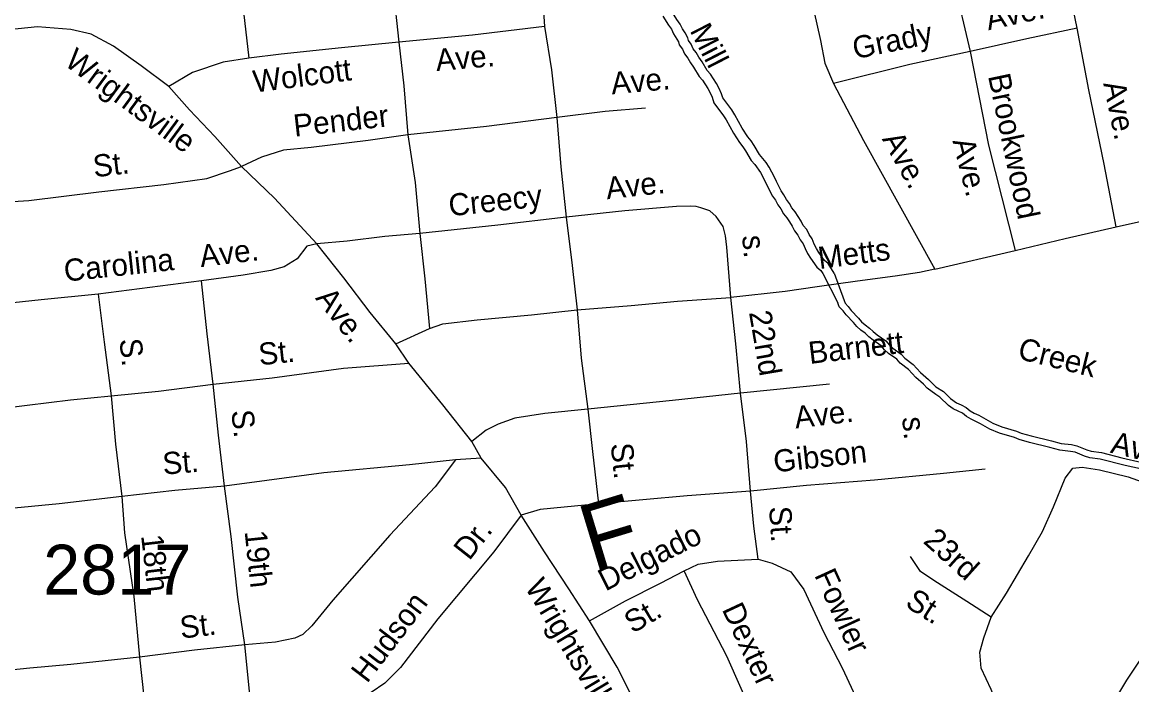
# Model space of a CAD drawing. Extents: x 1945482 to 2853149, y 66427 to 1015778.
# Drawn here: x 2324434 to 2327723, y 176705 to 178670 of the extents above; entities that cross this region are included whole.
import ezdxf

# ---------------------------------------------------------------- set-up
doc = ezdxf.new("R2010")
doc.units = 0
for name, color, linetype in [('Old_Level_10', 7, 'Continuous'), ('Old_Level_21', 7, 'Continuous'), ('Old_Level_22', 7, 'Continuous'), ('Old_Level_35', 7, 'Continuous'), ('Old_Level_60', 7, 'Continuous'), ('Old_Level_8', 7, 'Continuous')]:
    doc.layers.add(name, color=color, linetype=linetype)

msp = doc.modelspace()

# ---------------------------------------------------------------- linework, layer by layer
at = {"layer": 'Old_Level_35'}
for p, q in [((2327139.1, 177937.6), (2327377.1, 177992.9)), ((2324965.8, 177903.4), (2324659.2, 177863.3)), ((2325541.3, 177716.1), (2325641.6, 177762.1)), ((2325579.7, 177659.5), (2325541.3, 177716.1)), ((2326826.7, 177597), (2326563.5, 177570.5)), ((2325795, 177377.9), (2325767.1, 177427.1)), ((2325795, 177377.9), (2325719, 177373)), ((2324456.7, 176754.5), (2324389.3, 176748.3))]:
    msp.add_line(p, q, dxfattribs=at)
for points in [[(2327561, 178652.3), (2327518.7, 178858.7), (2327474.9, 179063.1)], [(2327149.2, 178998.4), (2327195.6, 178789.8), (2327243.8, 178583.7)], [(2325950.8, 178946.6), (2325973.1, 178789.7), (2325982.2, 178657.8)], [(2325522.5, 178903.8), (2325533.8, 178768.3), (2325550.2, 178610.8)], [(2326734.6, 178911.7), (2326800.4, 178616.3), (2326812.9, 178548.9), (2326839.3, 178487.9)], [(2325076.3, 178852), (2325087.5, 178726.4), (2325105.7, 178563.3)], [(2324869.1, 178479.8), (2324786.7, 178540.5), (2324704.3, 178599.3), (2324638.9, 178634.8), (2324578.3, 178648.5), (2324479.8, 178656.4), (2324354.3, 178643.5)], [(2325982.2, 178657.8), (2325769.3, 178631.6), (2325550.2, 178610.8)], [(2325982.2, 178657.8), (2326003.4, 178528.6), (2326019.2, 178387.2)], [(2327561, 178652.3), (2327412.3, 178620.5), (2327243.8, 178583.7)], [(2327676.6, 178062.9), (2327641, 178249.5), (2327596.2, 178469.6), (2327561, 178652.3)], [(2325550.2, 178610.8), (2325380.5, 178594.2), (2325201.4, 178575), (2325105.7, 178563.3)], [(2325550.2, 178610.8), (2325565.2, 178481.4), (2325576.9, 178335.8)], [(2325105.7, 178563.3), (2325030.1, 178552.1), (2324939.4, 178520.6), (2324869.1, 178479.8)], [(2327243.8, 178583.7), (2327065.1, 178544.7), (2326839.3, 178487.9)], [(2327243.8, 178583.7), (2327298.8, 178305.9), (2327377.1, 177992.9)], [(2325084.3, 178242.2), (2325005, 178331.2), (2324929.7, 178410.3), (2324869.1, 178479.8)], [(2326839.3, 178487.9), (2326928, 178319.1), (2327139.1, 177937.6)], [(2326281.9, 178415.6), (2326162.6, 178405), (2326019.2, 178387.2)], [(2326019.2, 178387.2), (2325810.2, 178361.2), (2325576.9, 178335.8)], [(2326019.2, 178387.2), (2326030.9, 178241.6), (2326046.6, 178092.2)], [(2325576.9, 178335.8), (2325459.7, 178319.1), (2325290.2, 178298.2), (2325208.7, 178291.1), (2325143.3, 178270.4), (2325084.3, 178242.2)], [(2325576.9, 178335.8), (2325598.5, 178194.6), (2325612.4, 178043.2)], [(2324310.3, 178132.8), (2324454.3, 178141.4), (2324661.3, 178167.3), (2324854.4, 178189.1), (2324981.7, 178206.3), (2325049.1, 178229), (2325084.3, 178242.2)], [(2325307.7, 178013.1), (2325182.3, 178147.9), (2325084.3, 178242.2)], [(2327676.6, 178062.9), (2327858.8, 178103.9), (2328019.4, 178142.4), (2328160.3, 178172)], [(2326534.3, 177853.6), (2326522.4, 178003.1), (2326519.1, 178037.1), (2326512.1, 178064.7), (2326490.9, 178093.7), (2326472.2, 178111), (2326445.9, 178120.2), (2326431.7, 178123.5), (2326413.6, 178124.8), (2326373.6, 178123.2), (2326220.1, 178111.2), (2326046.6, 178092.2)], [(2326046.6, 178092.2), (2325843.8, 178068.1), (2325612.4, 178043.2)], [(2326046.6, 178092.2), (2326064.4, 177948.8), (2326079.5, 177817.5)], [(2325612.4, 178043.2), (2325508.7, 178034.8), (2325397.3, 178020.6), (2325307.7, 178013.1)], [(2325612.4, 178043.2), (2325627.9, 177909.6), (2325641.6, 177762.1)], [(2327377.1, 177992.9), (2327525.7, 178028.7), (2327676.6, 178062.9)], [(2325307.7, 178013.1), (2325277.8, 178005.7), (2325249.4, 177968.8), (2325210.3, 177945.2), (2325170.7, 177933.5), (2325089.2, 177920.4), (2324965.8, 177903.4)], [(2325541.3, 177716.1), (2325465.8, 177809.3), (2325387.5, 177912.2), (2325307.7, 178013.1)], [(2327139.1, 177937.6), (2327093.5, 177927.6), (2327022.1, 177916.8), (2326910.4, 177902.2), (2326790.9, 177885.3)], [(2324999.9, 177596.6), (2324982.2, 177746.2), (2324965.8, 177903.4)], [(2326790.9, 177885.3), (2326695.7, 177871.8), (2326534.3, 177853.6)], [(2324659.2, 177863.3), (2324489.9, 177846.5), (2324276.8, 177824.2)], [(2324659.2, 177863.3), (2324677, 177721.9), (2324697.4, 177562.6)], [(2326079.5, 177817.5), (2326239.2, 177829.7), (2326376.8, 177843.4), (2326534.3, 177853.6)], [(2326563.5, 177570.5), (2326549.9, 177716), (2326534.3, 177853.6)], [(2325641.6, 177762.1), (2325681.1, 177775.8), (2325782.7, 177787.7), (2325944.2, 177802), (2326079.5, 177817.5)], [(2326079.5, 177817.5), (2326091.4, 177673.9), (2326111.2, 177522.7)], [(2324999.9, 177596.6), (2325175.4, 177615.6), (2325386.3, 177644), (2325579.7, 177659.5)], [(2325767.1, 177427.1), (2325680.7, 177535.5), (2325579.7, 177659.5)], [(2324697.4, 177562.6), (2324838.6, 177576.4), (2324999.9, 177596.6)], [(2325033.9, 177294), (2325016.1, 177445.2), (2324999.9, 177596.6)], [(2324378.1, 177525.8), (2324448.4, 177534.7), (2324577.8, 177550), (2324697.4, 177562.6)], [(2324697.4, 177562.6), (2324710.9, 177419), (2324729.2, 177263.9)], [(2326563.5, 177570.5), (2326362.2, 177548.4), (2326111.2, 177522.7)], [(2326593.1, 177279.6), (2326581.3, 177427.1), (2326563.5, 177570.5)], [(2326111.2, 177522.7), (2325983.7, 177509.5), (2325894.3, 177496.1), (2325845.1, 177478.1), (2325809.7, 177460.6), (2325767.1, 177427.1)], [(2326111.2, 177522.7), (2326124.4, 177397.2), (2326142.3, 177241.7)], [(2325913.6, 177208.7), (2325866.3, 177290.8), (2325795, 177377.9)], [(2325719, 177373), (2325581.8, 177357.7), (2325328.4, 177333.5), (2325159.3, 177310.8), (2325033.9, 177294)], [(2325719, 177373), (2325658.2, 177292.8), (2325523.7, 177149.3), (2325355.4, 176956.5), (2325292.5, 176879.9), (2325265.6, 176854.9), (2325241.8, 176844.1), (2325184.5, 176831.6), (2325094.5, 176824.1)], [(2327288.9, 177345.2), (2327165.3, 177332.4), (2326960, 177312.2), (2326758.5, 177296.3), (2326593.1, 177279.6)], [(2327306.3, 176905.8), (2327351.4, 176977.5), (2327416.9, 177088), (2327458, 177159.9), (2327491.2, 177233.1), (2327525.9, 177318.5), (2327548.7, 177347.6), (2327576.5, 177350.7), (2327627, 177342.5), (2327711.9, 177321.9), (2327841.7, 177275.2), (2327848.8, 177273)], [(2325033.9, 177294), (2324886.4, 177281.9), (2324729.2, 177263.9)], [(2325094.5, 176824.1), (2325072.9, 176965.4), (2325053.9, 177144.8), (2325033.9, 177294)], [(2326593.1, 177279.6), (2326405.6, 177266.2), (2326142.3, 177241.7)], [(2326615.2, 177078.3), (2326603.1, 177175.9), (2326593.1, 177279.6)], [(2324729.2, 177263.9), (2324544, 177242.4), (2324409.9, 177229.3)], [(2324729.2, 177263.9), (2324737.4, 177156.2), (2324764.9, 176967.3), (2324781.9, 176787.8)], [(2327848.8, 177273), (2327963.3, 177238), (2327987.7, 177226.8), (2327996.4, 177205.2), (2327991.6, 177177.1), (2327956, 177115.6), (2327888.8, 176996.8), (2327805.7, 176865.5), (2327707.5, 176719.5), (2327666.3, 176649.9)], [(2326142.3, 177241.7), (2325969, 177225), (2325913.6, 177208.7)], [(2325913.6, 177208.7), (2325831.9, 177099.5), (2325665.8, 176900.9), (2325555.4, 176756.4), (2325509.3, 176710.6), (2325468.3, 176683), (2325413.4, 176652.6), (2325354.2, 176632.2), (2325323, 176615.2), (2325261.3, 176558.6), (2325195.9, 176484.2), (2325140.6, 176421.9)], [(2326116, 176894.8), (2326054.5, 176990.1), (2325981.9, 177099.5), (2325913.6, 177208.7)], [(2327306.3, 176905.8), (2327234.2, 176952.8), (2327135.9, 177014.9), (2327096.8, 177041.6), (2327066.8, 177086.3)], [(2326396.3, 177043.7), (2326437.5, 177063.4), (2326495.3, 177071.6), (2326615.2, 177078.3)], [(2326615.2, 177078.3), (2326657.6, 177066.2), (2326712.5, 177040.1), (2326750.7, 176987.8), (2326809.9, 176860.2), (2326865.9, 176754.1), (2326923, 176630.3)], [(2326116, 176894.8), (2326222, 176954.7), (2326325.9, 177007.1), (2326396.3, 177043.7)], [(2326651.6, 176505.7), (2326603.6, 176607.9), (2326522.5, 176790.7), (2326435.8, 176957.3), (2326396.3, 177043.7)], [(2326330.1, 176495), (2326271.3, 176612.7), (2326197.6, 176757.8), (2326116, 176894.8)], [(2327383.5, 176504.5), (2327357.4, 176567.8), (2327306.5, 176691.8), (2327276.2, 176754.6), (2327272.3, 176802.4), (2327284.4, 176844.8), (2327306.3, 176905.8)], [(2325094.5, 176824.1), (2324945.2, 176808.4), (2324781.9, 176787.8)], [(2325140.6, 176421.9), (2325121.9, 176539), (2325108.2, 176686.8), (2325094.5, 176824.1)], [(2324781.9, 176787.8), (2324578.6, 176765.6), (2324456.7, 176754.5)], [(2324781.9, 176787.8), (2324794.7, 176670.1), (2324816.8, 176511.2), (2324835.9, 176335.7)]]:
    msp.add_lwpolyline(points, dxfattribs=at)
at = {"layer": 'Old_Level_60'}
for points in [[(2326409.5, 178616.3), (2326407.5, 178623.3), (2326399, 178638.6), (2326391, 178650.5), (2326384.5, 178664.8), (2326375, 178677.9), (2326359, 178703.4), (2326352, 178717), (2326325.7, 178754.8), (2326313, 178783.5), (2326294, 178811.5), (2326282.5, 178822.6), (2326266.2, 178846.7), (2326218.5, 178926.7), (2326213.2, 178940.4), (2326206, 178955.6), (2326190.5, 178983), (2326085.4, 179183.8)], [(2326333, 178688.2), (2326350, 178661.3), (2326358.5, 178649.6), (2326364.5, 178636.1), (2326379.5, 178611.9), (2326381.7, 178603.5), (2326391, 178590.1), (2326397.2, 178575.9), (2326407, 178563.2), (2326415, 178549.8), (2326424, 178537.1), (2326440.5, 178509.5), (2326450.5, 178497.9), (2326466.5, 178473.4), (2326473.2, 178460.6), (2326479, 178447.4), (2326484.5, 178431.3), (2326513, 178392.9), (2326520.5, 178381), (2326543, 178340.8), (2326560.7, 178313.1), (2326570.5, 178300.9), (2326578.5, 178289), (2326595.2, 178260.1), (2326606, 178248.1), (2326623, 178224.4), (2326658.5, 178154), (2326666.7, 178142.3), (2326674, 178129.1), (2326683, 178116.3), (2326690.7, 178102.3), (2326701, 178090), (2326709, 178078), (2326716.5, 178065.6), (2326723.7, 178051.1), (2326733.7, 178038.9), (2326740.5, 178024.8), (2326749.2, 178012.8), (2326754.5, 177999.4), (2326761.7, 177984.7), (2326770.5, 177970), (2326789.5, 177943.4), (2326801.5, 177933.6), (2326807.7, 177925.2), (2326851.5, 177838.2)], [(2326841, 177926.3), (2326823.5, 177954.4), (2326812, 177963.8), (2326795.5, 177986.8), (2326788.2, 177998.9), (2326782, 178011.6), (2326775.5, 178027.4), (2326766.5, 178040.2), (2326759.5, 178055.1), (2326749.2, 178067.5), (2326742.7, 178080.2), (2326734, 178094.2), (2326725, 178107.8), (2326715.5, 178119.3), (2326708.2, 178132.3), (2326699.5, 178144.9), (2326692.2, 178158.1), (2326683.7, 178170.3), (2326669.7, 178197.5), (2326663.7, 178211.1), (2326648.5, 178240), (2326639.2, 178253.8), (2326619.7, 178277.9), (2326604, 178304.8), (2326594.7, 178318.7), (2326585.2, 178330.7), (2326568.7, 178356), (2326546.5, 178395.8), (2326537.5, 178410.3), (2326511.2, 178445.5), (2326507, 178458.2), (2326500.2, 178473.6), (2326492.5, 178488.6), (2326474.5, 178515.9), (2326464.7, 178527.3), (2326449.5, 178553.1), (2326440.2, 178566.2), (2326432, 178580), (2326423.2, 178591.3), (2326417.5, 178604.9), (2326409.5, 178616.3)], [(2326841, 177926.3), (2326870.2, 177845.2), (2326873.2, 177837.2), (2326882.5, 177827.3), (2326891.7, 177815.3), (2326913.2, 177793), (2326922.2, 177781.6), (2326932.5, 177772.5), (2326945.2, 177763.4), (2326956.7, 177752.6), (2326968, 177743.6), (2326994.5, 177725.3), (2327004.5, 177712.7), (2327014.5, 177703.5), (2327040, 177685.4), (2327050, 177674.2), (2327075.5, 177655.4), (2327097, 177631.5), (2327120.5, 177610.8), (2327142.5, 177589.3), (2327164.7, 177575.5), (2327185.5, 177554.5), (2327204, 177541.1), (2327217.5, 177535.2), (2327232, 177527.3), (2327244, 177517.9), (2327256.2, 177510.8), (2327270.2, 177504.7), (2327311, 177481.6), (2327338, 177470.4), (2327381.7, 177457.1), (2327395.7, 177451.8), (2327425.2, 177443.7), (2327485.2, 177428.9), (2327514, 177420.9), (2327544.2, 177417.5), (2327560.5, 177414.2), (2327589.5, 177402.6), (2327603, 177398.4), (2327633.5, 177394), (2327693.2, 177378.9), (2327754, 177365)], [(2327749.2, 177345.6), (2327703.7, 177355.7), (2327629.5, 177374.4), (2327598.7, 177378.8), (2327582.5, 177383.8), (2327555, 177395), (2327541.2, 177397.7), (2327510.2, 177401.3), (2327480.5, 177409.5), (2327420, 177424.3), (2327389.7, 177432.8), (2327375.2, 177438.3), (2327331, 177451.6), (2327302.5, 177463.4), (2327274.7, 177479.7), (2327247.2, 177493), (2327233, 177501.3), (2327221, 177510.5), (2327208.7, 177517.2), (2327194, 177523.6), (2327179.7, 177533.3), (2327154.2, 177558.1), (2327142.2, 177566), (2327116.5, 177585.1), (2327106, 177596.8), (2327083.2, 177617.1), (2327061.5, 177640.8), (2327036.5, 177659.2), (2327026.5, 177670.6), (2327002.2, 177687.7), (2326989.7, 177698.9), (2326980.5, 177710.7), (2326956.2, 177727.4), (2326943.5, 177737.6), (2326932.5, 177748), (2326920.2, 177756.9), (2326907.7, 177767.8), (2326898, 177780), (2326876.7, 177802.1), (2326867.2, 177814.3), (2326856, 177826.4), (2326851.5, 177838.2)]]:
    msp.add_lwpolyline(points, dxfattribs=at)

# ---------------------------------------------------------------- texts
at = {"layer": 'Old_Level_10'}
for s, height, rotation, p in [('Ave.', 65.62, 12.3382, (2327297.9, 178645.9)), ('Grady', 65.62, 11.578, (2326902.6, 178560.1)), ('Wrightsville', 65.617, 323.6363, (2324556, 178544.8)), ('Ave.', 65.62, 4.8904, (2325662.3, 178525.1)), ('Wolcott', 65.62, 7.2501, (2325122.7, 178461.3)), ('Ave.', 65.62, 5.0903, (2326182.2, 178456.1)), ('Brookwood', 65.62, 281.8375, (2327296.7, 178510.9)), ('Ave.', 65.62, 281.5894, (2327638.3, 178488.8)), ('Pender', 65.62, 6.3116, (2325241.6, 178330.5)), ('Ave.', 65.62, 298.9477, (2326981.7, 178323.7)), ('Ave.', 65.62, 284.0574, (2327191.3, 178318.4)), ('St.', 65.62, 6.5491, (2324647.8, 178210.2)), ('Ave.', 65.62, 6.1982, (2326167.6, 178145)), ('Creecy', 65.62, 6.1977, (2325701.6, 178094.4)), ('s.', 65.62, 275.3604, (2326567.9, 178036.3)), ('Ave.', 65.62, 6.8159, (2324963.9, 177943.8)), ('Metts', 65.62, 7.4474, (2326797.4, 177938.1)), ('Carolina', 65.62, 6.1279, (2324561.3, 177900.6)), ('Ave.', 65.62, 308.3688, (2325301.4, 177851.3)), ('22nd', 65.62, 279.6509, (2326588.3, 177809.9)), ('Barnett', 65.62, 6.7847, (2326768.5, 177656.7)), ('S.', 65.62, 276.1766, (2324722.2, 177729.4)), ('St.', 65.62, 6.0051, (2325138, 177652.7)), ('S.', 65.62, 276.4509, (2325053.7, 177517.7)), ('Ave.', 65.62, 6.7847, (2326726.7, 177465.3)), ('s.', 65.62, 275.3604, (2327042.3, 177498)), ('Ave.', 65.62, 346.6405, (2327657.1, 177394)), ('St.', 65.62, 275.9872, (2326178.4, 177419.6)), ('Gibson', 65.62, 6.3257, (2326664.3, 177335)), ('St.', 65.62, 4.6783, (2324852.8, 177328.5)), ('St.', 65.62, 273.7273, (2326647.9, 177233.1)), ('19th', 65.62, 276.0486, (2325093.3, 177160.3)), ('Dr.', 65.62, 51.8284, (2325759.3, 177071.4)), ('Delgado', 65.62, 26.7377, (2326162.8, 176981.9)), ('23rd', 65.62, 318.03, (2327102.1, 177128.1)), ('18th', 65.62, 276.6098, (2324786.4, 177147.8)), ('Fowler', 65.62, 294.5419, (2326781.2, 177031)), ('Wrightsville', 65.617, 300.7837, (2325922.4, 176995.4)), ('St.', 65.62, 327.725, (2327048, 176939.6)), ('Hudson', 65.62, 52.607, (2325456.2, 176707.7)), ('Dexter', 65.62, 294.9667, (2326507.1, 176929.5)), ('St.', 65.62, 30.623, (2326243.6, 176856.1)), ('St.', 65.62, 6.7251, (2324905.4, 176842.3))]:
    msp.add_text(s, height=height, rotation=rotation, dxfattribs=at).set_placement(p)
at = {"layer": 'Old_Level_21'}
for s, rotation, p in [('Mill', 297.1948, (2326411.6, 178645.4)), ('Creek', 346.0804, (2327381.8, 177672.9))]:
    msp.add_text(s, height=65.62, rotation=rotation, dxfattribs=at).set_placement(p)
at = {"layer": 'Old_Level_22'}
msp.add_text('F', height=196.8, rotation=16.942, dxfattribs=at).set_placement((2326125.9, 177039.9))
at = {"layer": 'Old_Level_8'}
msp.add_text('2817', height=147.64, dxfattribs=at).set_placement((2324496.3, 176973.2))

doc.saveas('drawing.dxf')
